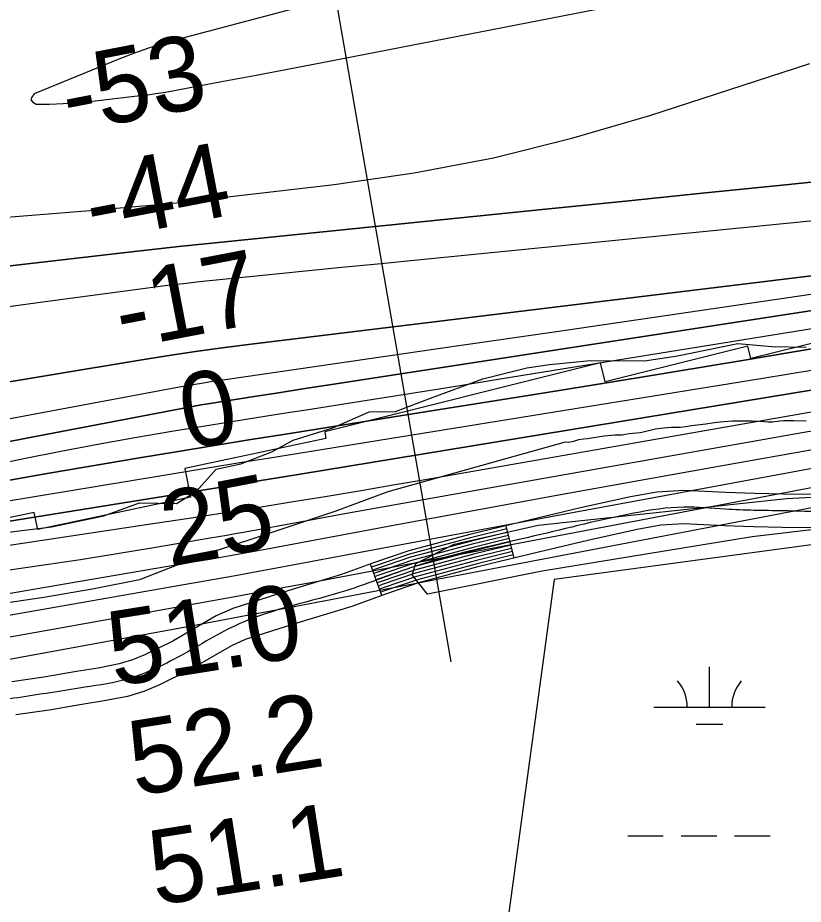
# Model space of a CAD drawing. Extents: x 3177185 to 3215018, y 812988 to 838321.
# Drawn here: x 3205398 to 3206103, y 826308 to 827103 of the extents above; entities that cross this region are included whole.
import ezdxf

# ---------------------------------------------------------------- set-up
doc = ezdxf.new("R2010")
doc.units = 0
for name, color, linetype in [('V-RIVR-EDGE', 7, 'Continuous'), ('V-RIVR-RANG', 7, 'Continuous'), ('V-ROAD-CNTR', 7, 'Continuous'), ('V-RRAP-RVMT', 7, 'Continuous'), ('V-SITE-VEGE', 7, 'Continuous'), ('V-TOPO-DPTH', 7, 'Continuous'), ('V-TOPO-MAJR', 7, 'Continuous'), ('V-TOPO-MINR', 7, 'Continuous'), ('V-TOPO-WATR', 7, 'Continuous'), ('V-WETL-SWMP', 7, 'Continuous')]:
    doc.layers.add(name, color=color, linetype=linetype)

msp = doc.modelspace()

# ---------------------------------------------------------------- linework, layer by layer
at = {"layer": 'V-RIVR-EDGE'}
msp.add_lwpolyline([(3205336.55, 826634.92), (3205428.3, 826646.43), (3205475.27, 826656.31), (3205507.46, 826667.97), (3205540.5, 826667.45), (3205558.35, 826678.27), (3205576.22, 826698.22), (3205598.4, 826702.95), (3205626.24, 826713.75), (3205645.4, 826724.13), (3205681.07, 826735.35), (3205713.7, 826749.61), (3205737.18, 826749.99), (3205768.5, 826762.08), (3205815.49, 826779.35), (3205855.07, 826789.25), (3205875.51, 826792.24), (3205912.03, 826795.63), (3205960.71, 826795.51), (3205990.28, 826799.79), (3206044.65, 826810.95), (3206075.07, 826808.27), (3206105.93, 826807.76)], dxfattribs=at)
at = {"layer": 'V-RIVR-RANG'}
msp.add_line((3205787.28, 826525.18), (3205639.96, 827372.47), dxfattribs=at)
at = {"layer": 'V-ROAD-CNTR'}
for p, q in [((3205843.62, 826618.32), (3205836.53, 826647.47)), ((3205725, 826584.85), (3205714.72, 826613.04))]:
    msp.add_line(p, q, dxfattribs=at)
for points in [[(3206124, 826675.53), (3206085.22, 826675.77), (3206059.45, 826676.42), (3206033.7, 826677.22), (3206015.29, 826678.21), (3205995.89, 826679.13), (3205971.72, 826677.61), (3205948.26, 826673.39), (3205903.14, 826663.38), (3205858.53, 826652.83), (3205803.84, 826639.52), (3205749.04, 826624.83), (3205718.3, 826614.34), (3205688.67, 826603.53), (3205640.52, 826588.96), (3205591.33, 826573.26), (3205576.32, 826566.42), (3205537.2, 826543.92), (3205512.91, 826531.93), (3205501.18, 826527), (3205489.29, 826523.4), (3205470.45, 826519.65), (3205450.8, 826516.42), (3205421.67, 826511.61), (3205392.79, 826507.37)], [(3206124.51, 826645.52), (3206084.75, 826645.77), (3206058.6, 826646.44), (3206032.43, 826647.24), (3206013.77, 826648.25), (3205996.12, 826649.09), (3205975.33, 826647.78), (3205954.17, 826643.97), (3205909.84, 826634.14), (3205865.53, 826623.65), (3205811.27, 826610.46), (3205757.78, 826596.11), (3205728.29, 826586.05), (3205698.16, 826575.06), (3205649.42, 826560.31), (3205602.14, 826545.23), (3205590.05, 826539.71), (3205551.34, 826517.45), (3205525.37, 826504.62), (3205511.37, 826498.74), (3205496.58, 826494.26), (3205475.81, 826490.13), (3205455.67, 826486.82), (3205426.29, 826481.97), (3205396.46, 826477.59)], [(3205837.24, 826644.56), (3205804.58, 826636.62), (3205749.91, 826621.96), (3205719.3, 826611.51), (3205715.75, 826610.22)], [(3205837.95, 826641.64), (3205805.32, 826633.71), (3205750.79, 826619.09), (3205720.3, 826608.68), (3205716.78, 826607.4)], [(3205838.66, 826638.73), (3205806.07, 826630.8), (3205751.66, 826616.22), (3205721.3, 826605.86), (3205717.81, 826604.58)], [(3205839.37, 826635.81), (3205806.81, 826627.9), (3205752.53, 826613.34), (3205722.3, 826603.03), (3205718.83, 826601.76)], [(3205840.07, 826632.9), (3205807.55, 826624.99), (3205753.41, 826610.47), (3205723.3, 826600.2), (3205719.86, 826598.94)], [(3205840.78, 826629.98), (3205808.3, 826622.08), (3205754.28, 826607.6), (3205724.3, 826597.37), (3205720.89, 826596.13)], [(3205841.49, 826627.07), (3205809.04, 826619.18), (3205755.16, 826604.73), (3205725.29, 826594.54), (3205721.92, 826593.31)], [(3205842.2, 826624.15), (3205809.78, 826616.27), (3205756.03, 826601.86), (3205726.29, 826591.71), (3205722.94, 826590.49)], [(3205842.91, 826621.24), (3205810.52, 826613.36), (3205756.9, 826598.99), (3205727.29, 826588.88), (3205723.97, 826587.67)]]:
    msp.add_lwpolyline(points, dxfattribs=at)
msp.add_spline([(3208346.33, 826885.16), (3208115.92, 826852.91), (3207967.2, 826843.05), (3207845.12, 826830.71), (3207782.59, 826825.96), (3207729.15, 826803.04), (3207632.74, 826757.52), (3207576.82, 826732.57), (3207528.78, 826724.65), (3207465.82, 826728.3), (3207400.78, 826747.61), (3207285.14, 826774.24), (3207265.49, 826779.47), (3207234.16, 826783.24), (3207181.08, 826779.45), (3207100.43, 826767.97), (3206894.6, 826726.74), (3206803.82, 826712.09), (3206713.38, 826706.32), (3206422.13, 826687.7), (3206204.47, 826669.01), (3206163.53, 826662.1), (3206084.98, 826660.77), (3206033.07, 826662.23), (3205996, 826664.11), (3205951.21, 826658.68), (3205862.03, 826638.24), (3205753.41, 826610.47), (3205693.41, 826589.3), (3205596.74, 826559.25), (3205544.27, 826530.68), (3205492.93, 826508.83), (3205453.24, 826501.62), (3205394.63, 826492.48), (3205274.28, 826482.87), (3205179.86, 826479.13), (3205118.53, 826475.53), (3204988.81, 826459.41), (3204882.21, 826438.25), (3204738.79, 826408.78), (3204661.89, 826391.11), (3204557.87, 826358.52), (3204461.16, 826327.29), (3204416.41, 826311.32), (3204373.42, 826296.62), (3204363.58, 826281.8), (3204304.53, 826204.56), (3204208.99, 826114.97), (3204177.84, 826084.19), (3204147.84, 826061.29), (3204104.85, 826037.51), (3204030.25, 826008.34), (3203913.88, 825969.44), (3203861.88, 825949.2), (3203832.85, 825932.38), (3203796.87, 825899.63), (3203760.24, 825850.31), (3203678.17, 825721.85), (3203641.98, 825677.04), (3203591.59, 825626.37), (3203428.04, 825388.93), (3203355.58, 825313.94), (3203305.56, 825288.86), (3203268.85, 825278.81), (3203213.1, 825267.39), (3203162.42, 825259.45), (3203116.87, 825250.92), (3203049.7, 825231.64), (3202999.01, 825192.63), (3202832.75, 825055.41), (3202762.78, 824997.98), (3202671.39, 824938.05), (3202495.43, 824822.97), (3202258.52, 824637.83), (3202113.21, 824519.41), (3202089.04, 824490.21), (3202052.55, 824459.69), (3202001.9, 824428.31), (3201971.11, 824410.22), (3201927.52, 824384.2), (3201877.32, 824324.54), (3201830.51, 824267.07), (3201794.71, 824236.12), (3201692.13, 824156.95), (3201566.96, 824054.52), (3201483.79, 823975.05), (3201374.95, 823825.01), (3201313.76, 823770.44), (3201289.74, 823735.11), (3201250.3, 823687.81), (3201221.93, 823651.21), (3201184.91, 823588.03), (3201140.66, 823508.86), (3201081.78, 823436.05), (3201048.03, 823379.18), (3201034.54, 823326.01), (3201024.15, 823274.72)], degree=3, dxfattribs=at)
at = {"layer": 'V-RRAP-RVMT'}
for p, q in [((3206184.62, 826829.25), (3206056.15, 826797.46)), ((3206053.52, 826808.47), (3205925.28, 826776.74)), ((3206056.15, 826797.46), (3206053.52, 826808.47)), ((3205921.22, 826793.52), (3205673.68, 826731.76)), ((3205925.28, 826776.74), (3205921.22, 826793.52)), ((3205673.68, 826731.76), (3205674.81, 826725.69)), ((3205674.81, 826725.69), (3205548, 826698.73)), ((3205548, 826698.73), (3205553.26, 826672.96)), ((3205553.26, 826672.96), (3205416.15, 826643.97)), ((3205412.84, 826659.4), (3205285.8, 826632.36)), ((3205416.15, 826643.97), (3205412.84, 826659.4))]:
    msp.add_line(p, q, dxfattribs=at)
at = {"layer": 'V-SITE-VEGE'}
for points in [[(3206105.85, 826741.38), (3206094.77, 826741.72), (3206090.21, 826741.71), (3206085.52, 826741.55), (3206082.27, 826741.28), (3206075.62, 826740.34), (3206071.85, 826740.32), (3206068.06, 826740.57), (3206063.89, 826741.07), (3206057.25, 826741.3), (3206039.78, 826741.22), (3206032.1, 826740.54), (3206028.71, 826740.39), (3206023.24, 826739.85), (3206015.81, 826738.64), (3206002.79, 826737.15), (3205997.84, 826736.22), (3205992.76, 826735.54), (3205984.68, 826735.51), (3205975.04, 826734.81), (3205970.48, 826734.01), (3205960.59, 826731.62), (3205957.21, 826730.96), (3205953.69, 826730.42), (3205950.3, 826730.27), (3205947.04, 826730), (3205943.79, 826729.46), (3205940.79, 826728.67), (3205934.02, 826728.64), (3205924.51, 826727.82), (3205918.78, 826727.01), (3205909.53, 826725.54), (3205905.88, 826725.13), (3205901.45, 826724.46), (3205896.9, 826723.13), (3205892.47, 826722.2), (3205889.47, 826722.32), (3205730.45, 826677.87), (3205682.91, 826660.27), (3205609.18, 826635.52), (3205562.48, 826620.37), (3205507.57, 826598.74), (3205466.65, 826590.9), (3205421.65, 826583.08), (3205368.48, 826575.33)], [(3206379.93, 826675.36), (3206057.43, 826637.6), (3205868.73, 826606.71), (3205765.81, 826586.11), (3205752.08, 826603.27), (3205755.52, 826613.57), (3205789.83, 826630.73), (3205865.3, 826647.9), (3206088.31, 826671.92), (3206218.68, 826678.79)]]:
    msp.add_lwpolyline(points, dxfattribs=at)
at = {"layer": 'V-TOPO-DPTH'}
for points in [[(3206977.21, 827158.44), (3206330.16, 826980.22), (3206316.31, 826978.22), (3206302.44, 826976.35), (3206288.55, 826974.67), (3206274.65, 826973.12), (3206158.99, 826961.03), (3206087.23, 826953.57), (3206015.48, 826946.15), (3205943.71, 826938.8), (3205871.95, 826931.51), (3205590.12, 826902.99), (3205566.37, 826900.54), (3205542.63, 826898.02), (3205518.89, 826895.39), (3205495.17, 826892.7), (3204707.34, 826801.65)], [(3204707.34, 826801.65), (3205495.17, 826892.7), (3205518.89, 826895.39), (3205542.63, 826898.02), (3205566.37, 826900.54), (3205590.12, 826902.99), (3205871.95, 826931.51), (3205943.71, 826938.8), (3206015.48, 826946.15), (3206087.23, 826953.57), (3206158.99, 826961.03), (3206274.65, 826973.12), (3206288.55, 826974.67), (3206302.44, 826976.35), (3206316.31, 826978.22), (3206330.16, 826980.22), (3206977.21, 827158.44)], [(3204623.99, 826706.01), (3205188.92, 826811.54), (3205248.34, 826822.14), (3205307.87, 826832.09), (3205367.55, 826841.08), (3205427.34, 826849.41), (3205532.8, 826863.25), (3205539.93, 826864.15), (3205547.07, 826865.01), (3205554.22, 826865.81), (3205561.37, 826866.56), (3205618.01, 826872.27), (3205653.48, 826875.83), (3205688.95, 826879.38), (3205724.43, 826882.92), (3205759.91, 826886.44), (3206245.12, 826934.51), (3206276.82, 826937.79), (3206308.5, 826941.25), (3206340.15, 826945), (3206371.78, 826948.93), (3206781.17, 827001.65), (3206856.26, 827011.73), (3206931.26, 827022.38)], [(3204623.99, 826706.01), (3205188.92, 826811.54), (3205248.34, 826822.14), (3205307.87, 826832.09), (3205367.55, 826841.08), (3205427.34, 826849.41), (3205532.8, 826863.25), (3205539.93, 826864.15), (3205547.07, 826865.01), (3205554.22, 826865.81), (3205561.37, 826866.56), (3205618.01, 826872.27), (3205653.48, 826875.83), (3205688.95, 826879.38), (3205724.43, 826882.92), (3205759.91, 826886.44), (3206245.12, 826934.51), (3206276.82, 826937.79), (3206308.5, 826941.25), (3206340.15, 826945), (3206371.78, 826948.93), (3206781.17, 827001.65), (3206856.26, 827011.73), (3206931.26, 827022.38)], [(3206935.5, 826954), (3206859.25, 826940.03), (3206783, 826926.09), (3206387.84, 826853.97), (3206356.65, 826848.34), (3206325.45, 826842.79), (3206294.22, 826837.35), (3206262.98, 826832), (3206140.9, 826811.32), (3206048.59, 826795.84), (3205956.24, 826780.55), (3205863.84, 826765.56), (3205771.41, 826750.77), (3205638.35, 826729.7), (3205605.63, 826724.47), (3205572.93, 826719.17), (3205540.24, 826713.77), (3205507.56, 826708.3), (3205426.39, 826694.59), (3205353.22, 826681.77), (3205280.15, 826668.38), (3205207.26, 826654.11), (3205134.47, 826639.25), (3204687.53, 826545.24)], [(3204687.53, 826545.24), (3205134.47, 826639.25), (3205207.26, 826654.11), (3205280.15, 826668.38), (3205353.22, 826681.77), (3205426.39, 826694.59), (3205507.56, 826708.3), (3205540.24, 826713.77), (3205572.93, 826719.17), (3205605.63, 826724.47), (3205638.35, 826729.7), (3205771.41, 826750.77), (3205863.84, 826765.56), (3205956.24, 826780.55), (3206048.59, 826795.84), (3206140.9, 826811.32), (3206262.98, 826832), (3206294.22, 826837.35), (3206325.45, 826842.79), (3206356.65, 826848.34), (3206387.84, 826853.97), (3206783, 826926.09), (3206859.25, 826940.03), (3206935.5, 826954)], [(3204651.67, 826620.08), (3204960.22, 826692.15), (3205059.14, 826714.23), (3205158.31, 826734.99), (3205257.88, 826753.8), (3205357.71, 826771.3), (3205505.86, 826795.76), (3205531.83, 826799.88), (3205557.84, 826803.79), (3205583.9, 826807.36), (3205609.98, 826810.71), (3206162.07, 826878.13)], [(3206162.07, 826878.13), (3205609.98, 826810.71), (3205583.9, 826807.36), (3205557.84, 826803.79), (3205531.83, 826799.88), (3205505.86, 826795.76), (3205357.71, 826771.3), (3205257.88, 826753.8), (3205158.31, 826734.99), (3205059.14, 826714.23), (3204960.22, 826692.15), (3204651.67, 826620.08)], [(3206287.98, 826867.9), (3205697.53, 826776.98), (3205675.74, 826773.61), (3205653.94, 826770.23), (3205632.15, 826766.83), (3205610.36, 826763.41), (3205570.72, 826757.18), (3205568.75, 826756.86), (3205566.79, 826756.53), (3205562.86, 826755.82), (3205404.37, 826725.76), (3205323.26, 826709.91), (3205242.27, 826693.47), (3205161.46, 826676.14), (3205080.78, 826658.23), (3204704.57, 826572.5)], [(3204704.57, 826572.5), (3205080.78, 826658.23), (3205161.46, 826676.14), (3205242.27, 826693.47), (3205323.26, 826709.91), (3205404.37, 826725.76), (3205562.86, 826755.82), (3205566.79, 826756.53), (3205568.75, 826756.86), (3205570.72, 826757.18), (3205610.36, 826763.41), (3205632.15, 826766.83), (3205653.94, 826770.23), (3205675.74, 826773.61), (3205697.53, 826776.98), (3206287.98, 826867.9)], [(3206290.35, 826798.64), (3205649.85, 826693.38), (3205614.41, 826687.58), (3205578.97, 826681.8), (3205543.51, 826676.07), (3205508.05, 826670.36), (3205174.77, 826616.92), (3205086.04, 826602.1), (3204997.46, 826586.49), (3204909.09, 826569.71)]]:
    msp.add_lwpolyline(points, dxfattribs=at)
at = {"layer": 'V-TOPO-MAJR'}
for points in [[(3204895.08, 826884.41), (3204993.49, 826894.85), (3205092.07, 826903.49), (3205190.77, 826910.93), (3205313.71, 826919.05), (3205351.02, 826921.63), (3205388.32, 826924.37), (3205425.6, 826927.33), (3205462.87, 826930.45), (3205524.16, 826935.77), (3205530.77, 826936.37), (3205537.38, 826937.01), (3205543.99, 826937.71), (3205550.58, 826938.45), (3205682.12, 826953.73), (3205754.01, 826964.26), (3205825.29, 826977.62), (3205895.65, 826995.2), (3205965.39, 827015.59), (3206109.24, 827062.38)], [(3204716, 826459.62), (3205148.73, 826542.69), (3205221.93, 826556.5), (3205295.2, 826569.99), (3205368.54, 826583), (3205441.95, 826595.7), (3205555.59, 826614.98), (3205572.21, 826617.84), (3205588.82, 826620.75), (3205605.42, 826623.73), (3205622.01, 826626.77), (3205735.44, 826647.81), (3205808.75, 826661.33), (3205882.08, 826674.73), (3205955.45, 826687.96), (3206028.83, 826701.08), (3206291.95, 826747.81)]]:
    msp.add_lwpolyline(points, dxfattribs=at)
at = {"layer": 'V-TOPO-MINR'}
for points in [[(3204707.34, 826801.65), (3205495.17, 826892.7), (3205518.89, 826895.39), (3205542.63, 826898.02), (3205566.37, 826900.54), (3205590.12, 826902.99), (3205871.95, 826931.51), (3205943.71, 826938.8), (3206015.48, 826946.15), (3206087.23, 826953.57), (3206158.99, 826961.03), (3206274.65, 826973.12), (3206288.55, 826974.67), (3206302.44, 826976.35), (3206316.31, 826978.22), (3206330.16, 826980.22), (3206977.21, 827158.44)], [(3205697.64, 827125.4), (3205542.67, 827084.25), (3205528.99, 827080.33), (3205515.42, 827076.07), (3205502.02, 827071.27), (3205488.75, 827066.14), (3205412.89, 827035.07), (3205410.68, 827032.23), (3205409.98, 827029.69), (3205411.58, 827027.58), (3205414.7, 827025.77), (3205426.77, 827025.92), (3205438.84, 827026.35), (3205450.87, 827027.21), (3205462.9, 827028.36), (3205508.05, 827033.48), (3205514.96, 827034.33), (3205521.85, 827035.29), (3205528.73, 827036.4), (3205535.59, 827037.61), (3205581.06, 827046.15), (3205610.64, 827051.73), (3205640.21, 827057.35), (3205669.77, 827063.03), (3205699.32, 827068.76), (3206190.56, 827164.38)], [(3204851.74, 826642.72), (3205540.03, 826771.43), (3205551.61, 826773.52), (3205563.2, 826775.52), (3205574.81, 826777.37), (3205586.44, 826779.12), (3205791.89, 826808.83), (3205879.6, 826821.55), (3205967.3, 826834.32), (3206054.98, 826847.17), (3206142.66, 826860.07), (3206298.81, 826883.1), (3206308.4, 826884.55), (3206317.99, 826886.02), (3206327.57, 826887.55), (3206337.15, 826889.12), (3206428.74, 826904.34), (3206484.09, 826913.63), (3206539.43, 826923.02), (3206594.73, 826932.57), (3206650.02, 826942.24), (3207202.96, 827039.69)], [(3204623.99, 826706.01), (3205188.92, 826811.54), (3205248.34, 826822.14), (3205307.87, 826832.09), (3205367.55, 826841.08), (3205427.34, 826849.41), (3205532.8, 826863.25), (3205539.93, 826864.15), (3205547.07, 826865.01), (3205554.22, 826865.81), (3205561.37, 826866.56), (3205618.01, 826872.27), (3205653.48, 826875.83), (3205688.95, 826879.38), (3205724.43, 826882.92), (3205759.91, 826886.44), (3206245.12, 826934.51), (3206276.82, 826937.79), (3206308.5, 826941.25), (3206340.15, 826945), (3206371.78, 826948.93), (3206781.17, 827001.65), (3206856.26, 827011.73), (3206931.26, 827022.38)], [(3204695.32, 826557.19), (3205370.6, 826700.91), (3205403.69, 826707.76), (3205436.82, 826714.35), (3205470.03, 826720.57), (3205503.29, 826726.53), (3205536.59, 826732.22), (3205569.92, 826737.79), (3205603.28, 826743.17), (3205636.65, 826748.44), (3205657, 826751.59), (3205700.56, 826758.38), (3205744.1, 826765.23), (3205787.64, 826772.16), (3205831.17, 826779.14), (3206276.09, 826850.97), (3206299.41, 826854.78), (3206322.71, 826858.66), (3206346, 826862.63), (3206369.27, 826866.66), (3206597.36, 826906.65), (3206704.28, 826925.5), (3206811.17, 826944.49), (3206918.03, 826963.68)], [(3204867.99, 826549.77), (3204923.62, 826559.17), (3204979.35, 826568.01), (3205521.54, 826649.66), (3205552.1, 826654.32), (3205582.64, 826659.04), (3205613.17, 826663.86), (3205643.69, 826668.76), (3205674.19, 826673.76), (3205704.68, 826678.84), (3205735.15, 826684.04), (3205765.6, 826689.31), (3206317.22, 826785.95), (3206325.97, 826787.5), (3206334.71, 826789.06), (3206343.45, 826790.65), (3206352.18, 826792.25), (3206417.82, 826804.42), (3206459.36, 826812.15), (3206500.9, 826819.93), (3206542.42, 826827.76), (3206583.94, 826835.63), (3207166.28, 826946.49)], [(3204914.71, 826582.23), (3205024.47, 826604.34), (3205134.4, 826625.53), (3205244.59, 826645.33), (3205354.95, 826664.21), (3205529.29, 826692.91), (3205552.61, 826696.73), (3205575.94, 826700.55), (3205599.26, 826704.34), (3205622.59, 826708.12), (3206067, 826779.91), (3206110.65, 826787.07), (3206154.27, 826794.37), (3206197.85, 826801.88), (3206241.42, 826809.54), (3206248.59, 826810.82), (3206288.53, 826818.01), (3206328.46, 826825.3), (3206368.36, 826832.73), (3206408.25, 826840.26), (3206959.36, 826945.26)], [(3204651.67, 826620.08), (3204960.22, 826692.15), (3205059.14, 826714.23), (3205158.31, 826734.99), (3205257.88, 826753.8), (3205357.71, 826771.3), (3205505.86, 826795.76), (3205531.83, 826799.88), (3205557.84, 826803.79), (3205583.9, 826807.36), (3205609.98, 826810.71), (3206162.07, 826878.13)], [(3204704.57, 826572.5), (3205080.78, 826658.23), (3205161.46, 826676.14), (3205242.27, 826693.47), (3205323.26, 826709.91), (3205404.37, 826725.76), (3205562.86, 826755.82), (3205566.79, 826756.53), (3205568.75, 826756.86), (3205570.72, 826757.18), (3205610.36, 826763.41), (3205632.15, 826766.83), (3205653.94, 826770.23), (3205675.74, 826773.61), (3205697.53, 826776.98), (3206287.98, 826867.9)], [(3204863.58, 826451.98), (3204929.86, 826464.75), (3204996.21, 826477.09), (3205062.63, 826489.15), (3205525.02, 826571.56), (3205559.88, 826577.83), (3205594.73, 826584.17), (3205629.55, 826590.63), (3205664.37, 826597.17), (3206112.24, 826682.03), (3206151.13, 826689.34), (3206190.03, 826696.58), (3206228.96, 826703.7), (3206267.9, 826710.75), (3206329.05, 826721.73), (3206337.43, 826723.22), (3206345.81, 826724.69), (3206354.19, 826726.13), (3206362.58, 826727.55), (3207137.56, 826857.15)], [(3204890.83, 826475.4), (3205005.59, 826497.52), (3205120.45, 826519.14), (3205235.44, 826540.01), (3205350.52, 826560.39), (3205540.29, 826593.35), (3205566.04, 826597.88), (3205591.77, 826602.48), (3205617.49, 826607.17), (3205643.19, 826611.94), (3205886.36, 826657.54), (3205962.42, 826671.7), (3206038.5, 826685.73), (3206114.62, 826699.56), (3206190.77, 826713.26), (3206310.62, 826734.67), (3206326.86, 826737.56), (3206343.09, 826740.43), (3206359.34, 826743.27), (3206375.58, 826746.09), (3206948.59, 826845.27)], [(3204909.09, 826569.71), (3204997.46, 826586.49), (3205086.04, 826602.1), (3205174.77, 826616.92), (3205508.05, 826670.36), (3205543.51, 826676.07), (3205578.97, 826681.8), (3205614.41, 826687.58), (3205649.85, 826693.38), (3206290.35, 826798.64)], [(3204913.9, 826540.62), (3204997.62, 826552.7), (3205081.35, 826564.68), (3205165.1, 826576.49), (3205248.87, 826588.2), (3205388.57, 826607.6), (3205421.53, 826612.32), (3205454.47, 826617.24), (3205487.35, 826622.44), (3205520.21, 826627.85), (3205570.93, 826636.41), (3205578.4, 826637.69), (3205585.88, 826638.99), (3205593.35, 826640.32), (3205600.82, 826641.68), (3205653.06, 826651.26), (3205686.66, 826657.39), (3205720.26, 826663.47), (3205753.87, 826669.48), (3205787.5, 826675.46), (3206303.63, 826766.59)], [(3205597.69, 826565.84), (3205641.61, 826574.12), (3205685.52, 826582.47), (3206331.4, 826706.06), (3206334.25, 826706.6), (3206337.09, 826707.14), (3206339.93, 826707.66), (3206342.78, 826708.18), (3206347.23, 826708.99), (3206349.1, 826709.31), (3206349.72, 826709.41), (3206367.94, 826712.23), (3206377.68, 826713.59), (3206387.45, 826714.74), (3206397.25, 826715.58), (3206407.07, 826716.22), (3206459.73, 826718.81), (3206495.9, 826720.27), (3206532.07, 826721.29), (3206568.27, 826721.65), (3206604.46, 826721.58), (3206770.53, 826719.74), (3206856.37, 826719.8), (3206942.16, 826721.21)], [(3204743.85, 826409.24), (3205509.79, 826549.56), (3205553.75, 826557.67), (3205597.69, 826565.84)]]:
    msp.add_lwpolyline(points, dxfattribs=at)
at = {"layer": 'V-TOPO-WATR'}
msp.add_lwpolyline([(3204687.53, 826545.24), (3205134.47, 826639.25), (3205207.26, 826654.11), (3205280.15, 826668.38), (3205353.22, 826681.77), (3205426.39, 826694.59), (3205507.56, 826708.3), (3205540.24, 826713.77), (3205572.93, 826719.17), (3205605.63, 826724.47), (3205638.35, 826729.7), (3205771.41, 826750.77), (3205863.84, 826765.56), (3205956.24, 826780.55), (3206048.59, 826795.84), (3206140.9, 826811.32), (3206262.98, 826832), (3206294.22, 826837.35), (3206325.45, 826842.79), (3206356.65, 826848.34), (3206387.84, 826853.97), (3206783, 826926.09), (3206859.25, 826940.03), (3206935.5, 826954)], dxfattribs=at)
at = {"layer": 'V-WETL-SWMP'}
for p, q in [((3206233.38, 826646.65), (3205879.69, 826599.21)), ((3205879.69, 826599.21), (3205507.98, 823869.55)), ((3206019.04, 826484.61), (3206019.04, 826520.61)), ((3205969.04, 826484.61), (3206069.04, 826484.61)), ((3206007.04, 826469.18), (3206031.04, 826469.18)), ((3205945.63, 826369.18), (3205977.63, 826369.18)), ((3205993.63, 826369.18), (3206025.63, 826369.18)), ((3206041.63, 826369.18), (3206073.63, 826369.18))]:
    msp.add_line(p, q, dxfattribs=at)
for centre, start, end in [((3205963.8, 826485.09), 359.22818, 40.77184), ((3206074.28, 826485.09), 139.22818, 180.77183)]:
    msp.add_arc(centre, 35.25, start, end, dxfattribs=at)

# ---------------------------------------------------------------- texts
at = {"layer": 'V-RIVR-RANG'}
for s, rotation, p in [('-53', 10.89675, (3205443.89, 827000.1)), ('-44', 10.89675, (3205465.28, 826902.42)), ('-17', 10.89675, (3205491.85, 826805.75)), ('0', 10.89675, (3205550.54, 826715.26)), ('25', 10.89675, (3205534.11, 826610.3)), ('51.0', 9.03833, (3205484.58, 826503.01)), ('52.2', 9.03833, (3205503.4, 826404.75)), ('51.1', 9.03833, (3205521.69, 826306.4))]:
    msp.add_text(s, height=67, rotation=rotation, dxfattribs=at).set_placement(p)

doc.saveas('drawing.dxf')
